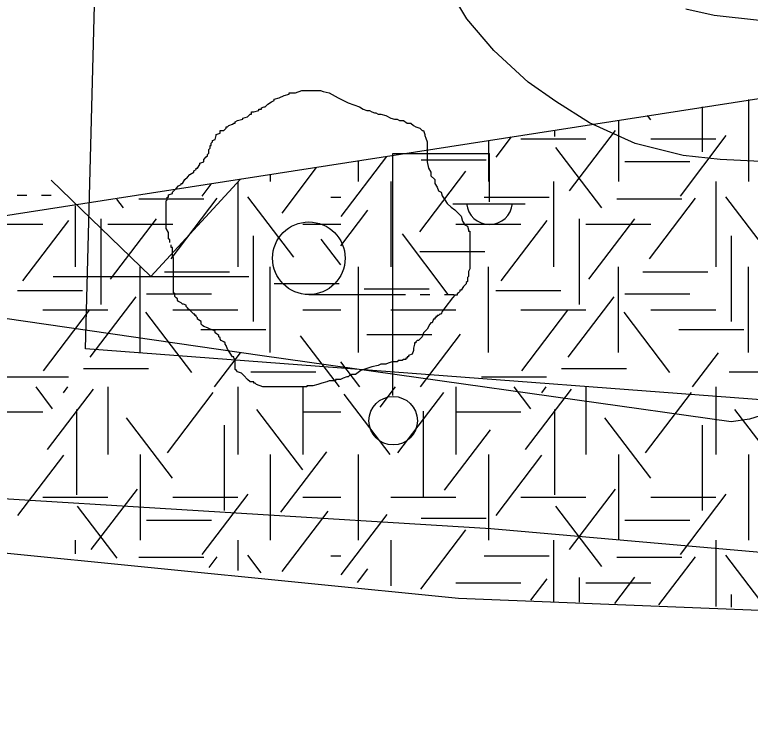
# Model space of a CAD drawing. Extents: x 419101 to 420177, y 4451541 to 4452254.
# Drawn here: x 420087.4 to 420102.6, y 4452096.01 to 4452110.65 of the extents above; entities that cross this region are included whole.
import ezdxf

# ---------------------------------------------------------------- set-up
doc = ezdxf.new("R2010")
doc.units = 0
for name, color, linetype in [('3_HALİHAZIR', 7, 'Continuous'), ('Level 10', 7, 'Continuous'), ('Level 3', 7, 'Continuous'), ('Level 41', 7, 'Continuous'), ('Level 62', 7, 'Continuous')]:
    doc.layers.add(name, color=color, linetype=linetype)

msp = doc.modelspace()

# ---------------------------------------------------------------- linework, layer by layer
at = {"layer": '3_HALİHAZIR'}
for p, q in [((420095.214, 4452102.789), (420095.214, 4452107.789)), ((420095.214, 4452107.789), (420097.214, 4452107.789)), ((420097.214, 4452106.789), (420097.214, 4452107.789)), ((420090.218, 4452105.245), (420088.157, 4452107.235)), ((420090.218, 4452105.245), (420092.068, 4452107.255)), ((420087.455, 4452106.922), (420087.655, 4452106.922)), ((420087.955, 4452106.922), (420088.155, 4452106.922)), ((420096.454, 4452106.749), (420097.954, 4452106.749)), ((420088.197, 4452105.245), (420092.238, 4452105.245)), ((420093.481, 4452104.872), (420095.481, 4452104.872)), ((420095.781, 4452104.872), (420095.981, 4452104.872)), ((420096.281, 4452104.872), (420096.481, 4452104.872))]:
    msp.add_line(p, q, dxfattribs=at)
for points in [[(420103.009, 4452102.427), (420103.69, 4452103.256), (420104.373, 4452104.113), (420105.08, 4452104.87), (420105.689, 4452105.447), (420106.226, 4452105.981), (420106.364, 4452106.225), (420106.428, 4452106.406), (420106.446, 4452106.608), (420106.4, 4452106.851), (420106.176, 4452107.135), (420106.176, 4452107.135), (420105.762, 4452107.361), (420105.099, 4452107.537), (420103.517, 4452107.584), (420101.978, 4452107.662), (420101.212, 4452107.748), (420100.223, 4452107.996), (420099.279, 4452108.42), (420098.581, 4452108.858), (420098.013, 4452109.261), (420097.3, 4452109.911), (420096.743, 4452110.569), (420096.281, 4452111.345)], [(420105.155, 4452110.686), (420104.111, 4452110.543), (420102.789, 4452110.532), (420101.859, 4452110.639), (420101.27, 4452110.765)], [(420164.488, 4452106), (420160.99, 4452103.84), (420158.336, 4452102.394), (420156.338, 4452101.401), (420154.535, 4452100.501), (420152.013, 4452099.366), (420149.879, 4452098.564), (420148.37, 4452098.124), (420147.124, 4452097.819), (420145.458, 4452097.479), (420143.16, 4452097.173), (420141.332, 4452096.943), (420138.406, 4452096.843), (420133.943, 4452097.056), (420125, 4452097.81), (420117.836, 4452098.27), (420108.94, 4452099.003), (420097.238, 4452100.03), (420086.036, 4452100.722), (420072.68, 4452101.567), (420063.155, 4452102.17)], [(420103.009, 4452102.427), (420102.588, 4452102.294), (420102.209, 4452102.245), (420092.515, 4452103.608), (420085.391, 4452104.636)]]:
    msp.add_lwpolyline(points, dxfattribs=at)
for centre, radius in [((420093.481, 4452105.622), 0.75), ((420095.224, 4452102.265), 0.5)]:
    msp.add_circle(centre, radius, dxfattribs=at)
msp.add_arc((420097.214, 4452106.793), 0.474, 184.8384, 355.1464, dxfattribs=at)
at = {"layer": 'Level 10'}
msp.add_lwpolyline([(420172.015, 4452132.085), (420166.354, 4452121.651), (420154.084, 4452107.454), (420148.992, 4452104.466), (420135.121, 4452100.775), (420128.273, 4452100.775), (420088.864, 4452103.747), (420090.277, 4452157.648), (420080.445, 4452158.44), (420077.635, 4452160.901), (420080.093, 4452171.272), (420094.784, 4452215.574)], dxfattribs=at)
at = {"layer": 'Level 3'}
for points in [[(420092.866, 4452108.935), (420092.97, 4452108.987), (420093.073, 4452109.013), (420093.073, 4452109.039), (420093.099, 4452109.039), (420093.125, 4452109.039), (420093.203, 4452109.039), (420093.333, 4452109.091), (420093.437, 4452109.091), (420093.514, 4452109.091), (420093.566, 4452109.091), (420093.644, 4452109.091), (420093.696, 4452109.091), (420093.722, 4452109.091), (420093.774, 4452109.065), (420093.904, 4452109.039), (420094.085, 4452108.935), (420094.293, 4452108.831), (420094.526, 4452108.753), (420094.604, 4452108.701), (420094.682, 4452108.675), (420094.734, 4452108.675), (420094.786, 4452108.649), (420094.837, 4452108.623), (420094.863, 4452108.623), (420094.915, 4452108.597), (420094.967, 4452108.597), (420095.071, 4452108.571), (420095.175, 4452108.519), (420095.252, 4452108.493), (420095.304, 4452108.493), (420095.356, 4452108.467), (420095.408, 4452108.467), (420095.434, 4452108.467), (420095.512, 4452108.416), (420095.59, 4452108.416), (420095.642, 4452108.364), (420095.693, 4452108.338), (420095.771, 4452108.312), (420095.823, 4452108.26), (420095.849, 4452108.26), (420095.875, 4452108.182), (420095.875, 4452108.156), (420095.901, 4452108.104), (420095.927, 4452108.026), (420095.927, 4452108), (420095.927, 4452107.922), (420095.927, 4452107.87), (420095.927, 4452107.792), (420095.927, 4452107.766), (420095.927, 4452107.688), (420095.927, 4452107.611), (420095.953, 4452107.481), (420096.005, 4452107.403), (420096.005, 4452107.325), (420096.083, 4452107.247), (420096.083, 4452107.169), (420096.134, 4452107.091), (420096.16, 4452107.013), (420096.212, 4452106.987), (420096.238, 4452106.909), (420096.29, 4452106.831), (420096.342, 4452106.754), (420096.42, 4452106.676), (420096.498, 4452106.624), (420096.549, 4452106.572), (420096.575, 4452106.546), (420096.627, 4452106.494), (420096.653, 4452106.39), (420096.705, 4452106.312), (420096.757, 4452106.286), (420096.783, 4452106.208), (420096.783, 4452106.182), (420096.809, 4452106.182), (420096.809, 4452106.156), (420096.809, 4452106.13), (420096.809, 4452106.078), (420096.809, 4452105.975), (420096.809, 4452105.923), (420096.809, 4452105.845), (420096.809, 4452105.767), (420096.809, 4452105.689), (420096.809, 4452105.611), (420096.809, 4452105.533), (420096.809, 4452105.481), (420096.809, 4452105.403), (420096.783, 4452105.351), (420096.783, 4452105.247), (420096.757, 4452105.221), (420096.757, 4452105.144), (420096.731, 4452105.118), (420096.731, 4452105.092), (420096.679, 4452105.04), (420096.627, 4452104.962), (420096.601, 4452104.962), (420096.601, 4452104.936), (420096.575, 4452104.91), (420096.549, 4452104.884), (420096.549, 4452104.858), (420096.524, 4452104.858), (420096.498, 4452104.858)], [(420090.609, 4452105.949), (420090.609, 4452105.975), (420090.609, 4452106), (420090.583, 4452106.026), (420090.583, 4452106.052), (420090.583, 4452106.078), (420090.583, 4452106.104), (420090.583, 4452106.13), (420090.583, 4452106.156), (420090.531, 4452106.234), (420090.531, 4452106.312), (420090.531, 4452106.338), (420090.531, 4452106.416), (420090.531, 4452106.494), (420090.531, 4452106.52), (420090.531, 4452106.546), (420090.531, 4452106.572), (420090.531, 4452106.598), (420090.531, 4452106.624), (420090.531, 4452106.65), (420090.531, 4452106.676), (420090.531, 4452106.702), (420090.531, 4452106.728), (420090.531, 4452106.806), (420090.557, 4452106.831), (420090.557, 4452106.857), (420090.557, 4452106.883), (420090.583, 4452106.883), (420090.583, 4452106.909), (420090.583, 4452106.935), (420090.661, 4452106.961), (420090.661, 4452106.987), (420090.739, 4452107.065), (420090.791, 4452107.117), (420090.842, 4452107.143), (420090.842, 4452107.169), (420090.868, 4452107.169), (420090.92, 4452107.247), (420090.972, 4452107.299), (420091.024, 4452107.351), (420091.102, 4452107.403), (420091.102, 4452107.429), (420091.154, 4452107.455), (420091.154, 4452107.481), (420091.18, 4452107.481), (420091.232, 4452107.559), (420091.232, 4452107.585), (420091.309, 4452107.611), (420091.309, 4452107.636), (420091.309, 4452107.662), (420091.361, 4452107.714), (420091.387, 4452107.74), (420091.387, 4452107.766), (420091.413, 4452107.792), (420091.413, 4452107.818), (420091.413, 4452107.844), (420091.413, 4452107.87), (420091.439, 4452107.896), (420091.439, 4452107.922), (420091.439, 4452107.948), (420091.465, 4452107.948), (420091.465, 4452107.974), (420091.465, 4452108), (420091.491, 4452108.026), (420091.491, 4452108.052), (420091.543, 4452108.078), (420091.569, 4452108.156), (420091.569, 4452108.182), (420091.647, 4452108.208), (420091.647, 4452108.234), (420091.647, 4452108.26), (420091.724, 4452108.26), (420091.776, 4452108.312), (420091.776, 4452108.338), (420091.802, 4452108.338), (420091.828, 4452108.364), (420091.906, 4452108.39), (420091.932, 4452108.416), (420091.958, 4452108.416), (420091.958, 4452108.442), (420092.01, 4452108.467), (420092.114, 4452108.493), (420092.114, 4452108.519), (420092.217, 4452108.545), (420092.269, 4452108.597), (420092.295, 4452108.597), (420092.295, 4452108.623), (420092.295, 4452108.649), (420092.347, 4452108.649), (420092.451, 4452108.675), (420092.451, 4452108.701), (420092.477, 4452108.701), (420092.503, 4452108.701), (420092.503, 4452108.727), (420092.555, 4452108.753), (420092.581, 4452108.753), (420092.632, 4452108.805), (420092.71, 4452108.857), (420092.762, 4452108.883), (420092.762, 4452108.909), (420092.866, 4452108.935)], [(420092.555, 4452102.962), (420092.529, 4452102.962), (420092.399, 4452103.014), (420092.373, 4452103.04), (420092.347, 4452103.04), (420092.347, 4452103.066), (420092.269, 4452103.066), (420092.217, 4452103.118), (420092.14, 4452103.196), (420092.088, 4452103.248), (420092.01, 4452103.274), (420091.984, 4452103.3), (420091.958, 4452103.326), (420091.958, 4452103.352), (420091.958, 4452103.43), (420091.958, 4452103.508), (420091.958, 4452103.533), (420091.932, 4452103.559), (420091.932, 4452103.585), (420091.906, 4452103.585), (420091.854, 4452103.663), (420091.802, 4452103.741), (420091.776, 4452103.819), (420091.75, 4452103.845), (420091.75, 4452103.871), (420091.724, 4452103.897), (420091.673, 4452103.923), (420091.647, 4452103.949), (420091.647, 4452103.975), (420091.621, 4452104.001), (420091.621, 4452104.027), (420091.543, 4452104.079), (420091.543, 4452104.105), (420091.517, 4452104.131), (420091.439, 4452104.157), (420091.387, 4452104.183), (420091.309, 4452104.209), (420091.283, 4452104.235), (420091.258, 4452104.261), (420091.258, 4452104.287), (420091.258, 4452104.313), (420091.18, 4452104.364), (420091.18, 4452104.39), (420091.154, 4452104.416), (420091.154, 4452104.442), (420091.128, 4452104.442), (420091.128, 4452104.468), (420091.102, 4452104.468), (420091.076, 4452104.494), (420091.05, 4452104.52), (420091.024, 4452104.546), (420090.998, 4452104.572), (420090.972, 4452104.598), (420090.946, 4452104.624), (420090.946, 4452104.65), (420090.894, 4452104.676), (420090.868, 4452104.676), (420090.842, 4452104.702), (420090.791, 4452104.728), (420090.765, 4452104.754), (420090.765, 4452104.78), (420090.739, 4452104.806), (420090.713, 4452104.832), (420090.713, 4452104.858), (420090.713, 4452104.884), (420090.687, 4452104.91), (420090.687, 4452104.936), (420090.687, 4452104.962), (420090.687, 4452105.04), (420090.687, 4452105.092), (420090.687, 4452105.118), (420090.687, 4452105.144), (420090.687, 4452105.169), (420090.687, 4452105.195), (420090.687, 4452105.221), (420090.687, 4452105.247), (420090.687, 4452105.273), (420090.687, 4452105.299), (420090.687, 4452105.325), (420090.687, 4452105.351), (420090.687, 4452105.377), (420090.687, 4452105.403), (420090.687, 4452105.429), (420090.687, 4452105.455), (420090.687, 4452105.481), (420090.687, 4452105.507), (420090.687, 4452105.585), (420090.687, 4452105.611), (420090.687, 4452105.637), (420090.661, 4452105.637), (420090.661, 4452105.663), (420090.661, 4452105.689), (420090.661, 4452105.715), (420090.661, 4452105.741), (420090.661, 4452105.767), (420090.661, 4452105.793), (420090.661, 4452105.819), (420090.661, 4452105.845), (420090.635, 4452105.845), (420090.635, 4452105.871), (420090.635, 4452105.897)], [(420096.498, 4452104.858), (420096.446, 4452104.806), (420096.29, 4452104.598), (420096.238, 4452104.52), (420096.212, 4452104.468), (420096.186, 4452104.468), (420096.16, 4452104.442), (420096.134, 4452104.442), (420096.134, 4452104.416), (420096.108, 4452104.416), (420096.108, 4452104.39), (420096.083, 4452104.39), (420096.083, 4452104.364), (420096.057, 4452104.364), (420096.031, 4452104.287), (420096.005, 4452104.287), (420095.979, 4452104.261), (420095.927, 4452104.157), (420095.849, 4452104.079), (420095.823, 4452104.001), (420095.745, 4452103.923), (420095.719, 4452103.923), (420095.693, 4452103.897), (420095.693, 4452103.871), (420095.667, 4452103.871), (420095.667, 4452103.845), (420095.642, 4452103.767), (420095.642, 4452103.715), (420095.616, 4452103.637), (420095.538, 4452103.611), (420095.538, 4452103.585), (420095.512, 4452103.585), (420095.512, 4452103.559), (420095.486, 4452103.559), (420095.486, 4452103.533), (420095.46, 4452103.533), (420095.434, 4452103.533), (420095.408, 4452103.508), (420095.382, 4452103.508), (420095.356, 4452103.508), (420095.33, 4452103.508), (420095.304, 4452103.482), (420095.278, 4452103.482), (420095.252, 4452103.482), (420095.226, 4452103.482), (420095.201, 4452103.482), (420095.123, 4452103.456), (420095.071, 4452103.43), (420094.993, 4452103.43), (420094.967, 4452103.43), (420094.915, 4452103.404), (420094.786, 4452103.378), (420094.552, 4452103.3), (420094.448, 4452103.222), (420094.37, 4452103.222), (420094.345, 4452103.196), (420094.319, 4452103.196), (420094.293, 4452103.17), (420094.267, 4452103.17), (420094.189, 4452103.144), (420094.137, 4452103.118), (420094.111, 4452103.118), (420094.085, 4452103.118), (420094.059, 4452103.118), (420094.033, 4452103.118), (420094.033, 4452103.092), (420094.007, 4452103.092), (420093.981, 4452103.092), (420093.904, 4452103.092), (420093.852, 4452103.066), (420093.748, 4452103.04), (420093.67, 4452103.014), (420093.566, 4452102.988), (420093.514, 4452102.988), (420093.488, 4452102.988), (420093.463, 4452102.988), (420093.437, 4452102.988), (420093.437, 4452102.962), (420093.411, 4452102.962), (420093.385, 4452102.962), (420093.359, 4452102.962), (420093.333, 4452102.962), (420093.307, 4452102.962), (420093.281, 4452102.962), (420093.255, 4452102.962), (420093.229, 4452102.962), (420093.203, 4452102.962), (420093.125, 4452102.962), (420093.073, 4452102.962), (420092.996, 4452102.962), (420092.944, 4452102.962), (420092.918, 4452102.962), (420092.892, 4452102.962), (420092.84, 4452102.962), (420092.762, 4452102.962), (420092.736, 4452102.962), (420092.684, 4452102.962), (420092.658, 4452102.962), (420092.606, 4452102.962), (420092.581, 4452102.962), (420092.555, 4452102.962)]]:
    msp.add_lwpolyline(points, dxfattribs=at)
at = {"layer": 'Level 41'}
for p, q in [((420102.562, 4452108.902), (420102.562, 4452107.208)), ((420102.562, 4452108.902), (420102.562, 4452107.208)), ((420101.608, 4452108.752), (420101.608, 4452107.818)), ((420099.876, 4452108.478), (420099.876, 4452107.208)), ((420100.544, 4452108.484), (420100.476, 4452108.573)), ((420098.56, 4452108.27), (420098.56, 4452108.139)), ((420098.866, 4452107.012), (420099.817, 4452108.261)), ((420101.157, 4452106.907), (420102.106, 4452108.157)), ((420097.19, 4452108.054), (420097.19, 4452107.208)), ((420097.349, 4452107.713), (420097.665, 4452108.129)), ((420097.861, 4452108.091), (420099.204, 4452108.091)), ((420100.547, 4452108.091), (420101.89, 4452108.091)), ((420099.532, 4452106.662), (420098.582, 4452107.911)), ((420094.152, 4452106.487), (420095.091, 4452107.723)), ((420094.504, 4452107.208), (420094.504, 4452107.63)), ((420095.799, 4452107.657), (420097.142, 4452107.657)), ((420100.007, 4452107.621), (420101.35, 4452107.621)), ((420092.929, 4452106.556), (420093.642, 4452107.494)), ((420095.777, 4452106.17), (420096.726, 4452107.42)), ((420092.683, 4452107.342), (420092.683, 4452107.208)), ((420092.683, 4452107.342), (420092.683, 4452107.208)), ((420091.278, 4452106.907), (420091.462, 4452107.15)), ((420092.011, 4452107.208), (420092.011, 4452105.441)), ((420095.175, 4452107.208), (420095.175, 4452105.441)), ((420098.533, 4452107.208), (420098.533, 4452105.441)), ((420101.89, 4452107.208), (420101.89, 4452105.441)), ((420089.653, 4452106.662), (420089.516, 4452106.842)), ((420089.968, 4452106.851), (420091.311, 4452106.851)), ((420090.638, 4452105.61), (420091.588, 4452106.86)), ((420093.168, 4452105.644), (420092.219, 4452106.893)), ((420093.938, 4452106.884), (420094.142, 4452106.884)), ((420097.105, 4452106.884), (420098.448, 4452106.884)), ((420099.847, 4452106.851), (420101.19, 4452106.851)), ((420100.517, 4452105.61), (420101.467, 4452106.86)), ((420103.047, 4452105.644), (420102.098, 4452106.893)), ((420088.654, 4452106.706), (420088.654, 4452105.441)), ((420094.142, 4452105.878), (420094.701, 4452106.614)), ((420086.639, 4452106.324), (420087.982, 4452106.324)), ((420087.575, 4452105.154), (420088.525, 4452106.404)), ((420089.186, 4452106.436), (420089.186, 4452104.668)), ((420089.325, 4452106.324), (420090.668, 4452106.324)), ((420089.386, 4452105.19), (420090.335, 4452106.439)), ((420093.354, 4452106.324), (420094.142, 4452106.324)), ((420096.518, 4452106.324), (420097.861, 4452106.324)), ((420097.454, 4452105.154), (420098.404, 4452106.404)), ((420099.065, 4452106.436), (420099.065, 4452104.668)), ((420099.204, 4452106.324), (420100.547, 4452106.324)), ((420099.265, 4452105.19), (420100.214, 4452106.439)), ((420092.329, 4452106.086), (420092.329, 4452104.318)), ((420094.142, 4452105.484), (420093.736, 4452106.018)), ((420096.362, 4452104.873), (420095.413, 4452106.123)), ((420102.208, 4452106.086), (420102.208, 4452104.318)), ((420095.772, 4452105.764), (420097.115, 4452105.764)), ((420089.997, 4452103.673), (420089.997, 4452105.441)), ((420092.683, 4452103.673), (420092.683, 4452105.441)), ((420094.504, 4452103.673), (420094.504, 4452105.441)), ((420097.19, 4452103.673), (420097.19, 4452105.441)), ((420099.876, 4452103.673), (420099.876, 4452105.441)), ((420102.562, 4452103.673), (420102.562, 4452105.441)), ((420090.502, 4452105.343), (420091.845, 4452105.343)), ((420100.381, 4452105.343), (420101.724, 4452105.343)), ((420092.765, 4452105.098), (420094.108, 4452105.098)), ((420087.465, 4452104.958), (420088.808, 4452104.958)), ((420094.627, 4452104.992), (420095.97, 4452104.992)), ((420097.344, 4452104.958), (420098.687, 4452104.958)), ((420088.961, 4452103.576), (420089.91, 4452104.826)), ((420090.128, 4452104.887), (420091.471, 4452104.887)), ((420098.84, 4452103.576), (420099.789, 4452104.826)), ((420100.007, 4452104.887), (420101.35, 4452104.887)), ((420087.982, 4452104.557), (420089.325, 4452104.557)), ((420088.001, 4452103.297), (420088.95, 4452104.546)), ((420091.064, 4452103.262), (420090.114, 4452104.511)), ((420090.668, 4452104.557), (420092.011, 4452104.557)), ((420093.354, 4452104.557), (420094.142, 4452104.557)), ((420095.175, 4452104.557), (420096.518, 4452104.557)), ((420097.861, 4452104.557), (420099.204, 4452104.557)), ((420097.88, 4452103.297), (420098.829, 4452104.546)), ((420100.943, 4452103.262), (420099.993, 4452104.511)), ((420100.547, 4452104.557), (420101.89, 4452104.557)), ((420091.247, 4452104.15), (420092.59, 4452104.15)), ((420094.681, 4452104.046), (420096.023, 4452104.046)), ((420095.789, 4452102.964), (420096.618, 4452104.055)), ((420101.126, 4452104.15), (420102.469, 4452104.15)), ((420094.113, 4452102.964), (420093.311, 4452104.02)), ((420091.53, 4452102.964), (420092.067, 4452103.67)), ((420101.409, 4452102.964), (420101.946, 4452103.67)), ((420094.536, 4452102.964), (420094.142, 4452103.482)), ((420088.824, 4452103.345), (420090.167, 4452103.345)), ((420092.286, 4452103.276), (420093.629, 4452103.276)), ((420098.703, 4452103.345), (420100.046, 4452103.345)), ((420102.165, 4452103.276), (420103.508, 4452103.276)), ((420087.172, 4452103.17), (420088.515, 4452103.17)), ((420097.051, 4452103.17), (420098.394, 4452103.17)), ((420088.188, 4452102.512), (420087.844, 4452102.964)), ((420088.081, 4452101.67), (420089.031, 4452102.92)), ((420088.414, 4452102.844), (420088.505, 4452102.964)), ((420089.325, 4452102.964), (420089.325, 4452101.566)), ((420090.558, 4452101.601), (420091.507, 4452102.851)), ((420092.011, 4452102.964), (420092.011, 4452101.566)), ((420093.354, 4452102.964), (420093.354, 4452101.566)), ((420093.354, 4452102.964), (420093.354, 4452101.566)), ((420095.163, 4452101.566), (420094.214, 4452102.816)), ((420094.952, 4452102.547), (420095.269, 4452102.964)), ((420095.323, 4452101.601), (420096.272, 4452102.851)), ((420096.518, 4452102.964), (420096.518, 4452101.566)), ((420098.067, 4452102.512), (420097.723, 4452102.964)), ((420097.96, 4452101.67), (420098.91, 4452102.92)), ((420098.293, 4452102.844), (420098.384, 4452102.964)), ((420099.204, 4452102.964), (420099.204, 4452101.566)), ((420100.437, 4452101.601), (420101.386, 4452102.851)), ((420101.89, 4452102.964), (420101.89, 4452101.566)), ((420086.639, 4452102.45), (420087.982, 4452102.45)), ((420088.681, 4452102.497), (420088.681, 4452100.73)), ((420093.355, 4452101.25), (420092.406, 4452102.499)), ((420093.354, 4452102.45), (420094.142, 4452102.45)), ((420095.843, 4452102.462), (420095.843, 4452100.695)), ((420096.518, 4452102.45), (420097.861, 4452102.45)), ((420098.56, 4452102.497), (420098.56, 4452100.73)), ((420103.234, 4452101.25), (420102.285, 4452102.499)), ((420090.665, 4452101.075), (420089.716, 4452102.324)), ((420100.544, 4452101.075), (420099.595, 4452102.324)), ((420091.729, 4452102.176), (420091.729, 4452100.409)), ((420096.283, 4452100.829), (420097.232, 4452102.079)), ((420101.608, 4452102.176), (420101.608, 4452100.409)), ((420092.903, 4452100.373), (420093.852, 4452101.623)), ((420087.47, 4452100.304), (420088.419, 4452101.554)), ((420089.997, 4452101.566), (420089.997, 4452099.799)), ((420092.683, 4452101.566), (420092.683, 4452099.799)), ((420092.683, 4452101.566), (420092.683, 4452099.799)), ((420094.504, 4452099.799), (420094.504, 4452101.566)), ((420097.19, 4452101.566), (420097.19, 4452099.799)), ((420097.349, 4452100.304), (420098.298, 4452101.554)), ((420099.876, 4452101.566), (420099.876, 4452099.799)), ((420102.562, 4452101.566), (420102.562, 4452099.799)), ((420102.562, 4452101.566), (420102.562, 4452099.799)), ((420088.987, 4452099.603), (420089.938, 4452100.852)), ((420098.866, 4452099.603), (420099.817, 4452100.852)), ((420091.278, 4452099.498), (420092.227, 4452100.748)), ((420101.157, 4452099.498), (420102.106, 4452100.748)), ((420087.982, 4452100.682), (420089.325, 4452100.682)), ((420090.668, 4452100.682), (420092.011, 4452100.682)), ((420093.354, 4452100.682), (420094.142, 4452100.682)), ((420095.175, 4452100.682), (420096.518, 4452100.682)), ((420097.861, 4452100.682), (420099.204, 4452100.682)), ((420100.547, 4452100.682), (420101.89, 4452100.682)), ((420089.523, 4452099.423), (420088.703, 4452100.502)), ((420092.929, 4452099.147), (420093.879, 4452100.396)), ((420099.532, 4452099.253), (420098.582, 4452100.502)), ((420094.152, 4452099.078), (420095.101, 4452100.327)), ((420095.799, 4452100.248), (420097.142, 4452100.248)), ((420090.128, 4452100.212), (420091.471, 4452100.212)), ((420100.007, 4452100.212), (420101.35, 4452100.212)), ((420095.797, 4452098.787), (420096.726, 4452100.011)), ((420088.654, 4452099.799), (420088.654, 4452099.512)), ((420092.011, 4452099.799), (420092.011, 4452099.171)), ((420095.175, 4452099.799), (420095.175, 4452098.85)), ((420098.533, 4452099.799), (420098.533, 4452098.53)), ((420101.89, 4452099.799), (420101.89, 4452098.423)), ((420092.494, 4452099.122), (420092.219, 4452099.484)), ((420093.938, 4452099.475), (420094.142, 4452099.475)), ((420097.105, 4452099.475), (420098.448, 4452099.475)), ((420102.93, 4452098.39), (420102.098, 4452099.484)), ((420089.968, 4452099.442), (420091.311, 4452099.442)), ((420091.421, 4452099.231), (420091.588, 4452099.451)), ((420099.847, 4452099.442), (420101.19, 4452099.442)), ((420100.714, 4452098.46), (420101.467, 4452099.451)), ((420094.484, 4452098.92), (420094.701, 4452099.205)), ((420099.065, 4452099.027), (420099.065, 4452098.513)), ((420099.803, 4452098.489), (420100.214, 4452099.03)), ((420096.518, 4452098.915), (420097.861, 4452098.915)), ((420098.07, 4452098.556), (420098.404, 4452098.995)), ((420099.204, 4452098.915), (420100.547, 4452098.915)), ((420102.208, 4452098.677), (420102.208, 4452098.413))]:
    msp.add_line(p, q, dxfattribs=at)
at = {"layer": 'Level 62'}
for points in [[(420054.845, 4452102.761), (420054.999, 4452103.752), (420063.603, 4452102.816), (420071.375, 4452104.142), (420071.341, 4452102.915), (420083.639, 4452105.011), (420084.46, 4452106.077), (420109.119, 4452109.905), (420109.141, 4452110.697), (420133.851, 4452112.68), (420137.379, 4452117.969), (420152.234, 4452119.439), (420153.425, 4452125.223), (420171.96, 4452126.88)], [(419778.559, 4452073.442), (419871.018, 4452094.011), (419927.586, 4452102.757), (419954.258, 4452105.395), (419990.737, 4452107.031), (420025.741, 4452105.666), (420096.573, 4452098.597), (420139.444, 4452096.916)]]:
    msp.add_lwpolyline(points, dxfattribs=at)

doc.saveas('drawing.dxf')
